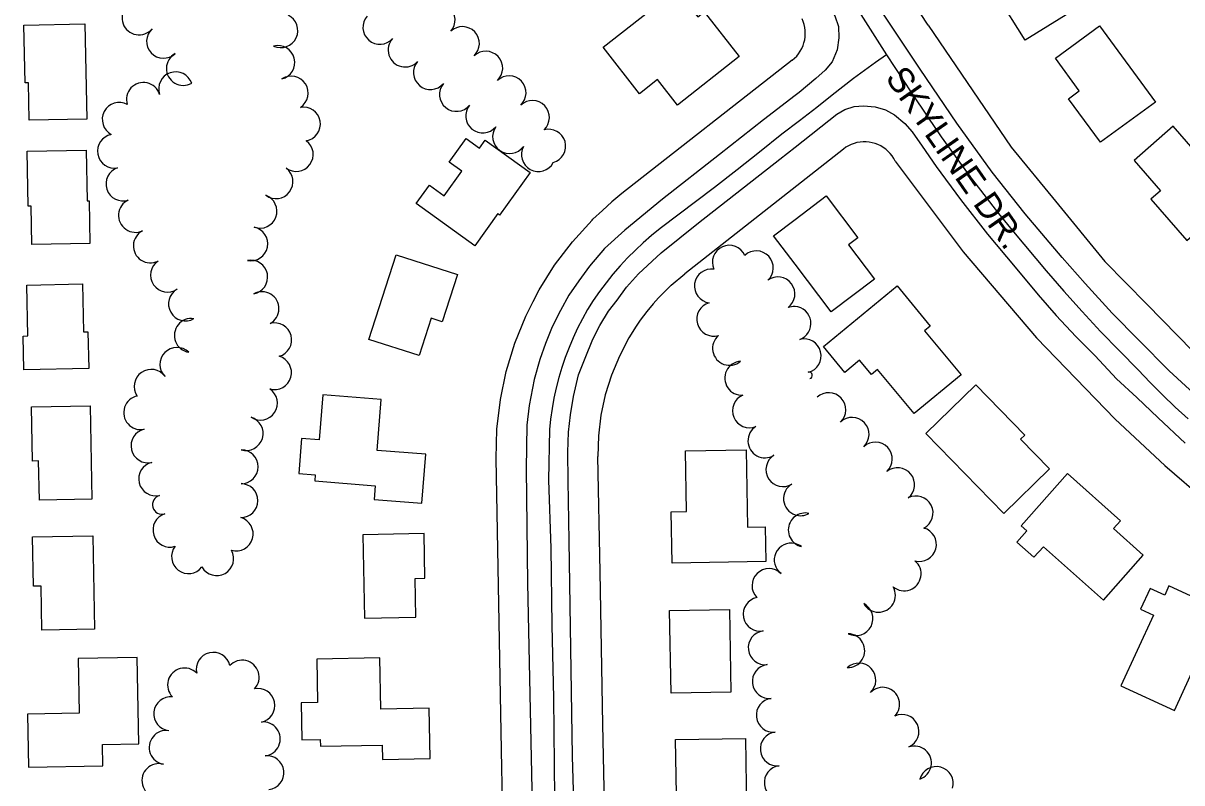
# Model space of a CAD drawing. Extents: x -25029 to 2274964, y -81170 to 687028.
# Drawn here: x -15203 to -14520, y -68554 to -68106 of the extents above; entities that cross this region are included whole.
import ezdxf

# ---------------------------------------------------------------- set-up
doc = ezdxf.new("R2010")
doc.units = 0
for name, color, linetype in [('81911BEA - RW_X_Fee_RW', 7, 'Continuous'), ('BLDG', 7, 'Continuous'), ('GE_X_CL_2000', 7, 'Continuous'), ('ROAD', 7, 'Continuous'), ('ROAD-NAME', 7, 'Continuous'), ('TREES', 7, 'Continuous')]:
    doc.layers.add(name, color=color, linetype=linetype)

msp = doc.modelspace()

# ---------------------------------------------------------------- linework, layer by layer
at = {"layer": '81911BEA - RW_X_Fee_RW'}
for p, q in [((-14750.07, -68128.09), (-14850.36, -68206.63)), ((-14719.87, -68180.49), (-14813.35, -68253.85))]:
    msp.add_line(p, q, dxfattribs=at)
for points in [[(-14669.96, -68107.47), (-14683.76, -68086.12), (-14691.78, -68073.72), (-14714.87, -68040.83), (-14728.94, -68022.44)], [(-14750.07, -68128.09), (-14748.66, -68126.96), (-14747.4, -68125.66), (-14746.26, -68124.26), (-14745.25, -68122.76), (-14744.39, -68121.17), (-14743.66, -68119.51), (-14743.09, -68117.79), (-14742.68, -68116.03), (-14742.42, -68114.24), (-14742.33, -68112.43), (-14742.4, -68110.63), (-14742.63, -68108.83), (-14743.02, -68107.07), (-14743.57, -68105.34), (-14744.22, -68103.65)], [(-14669.96, -68107.47), (-14643.56, -68146.16), (-14620.94, -68179.32), (-14594.92, -68211.03), (-14565.76, -68246.56), (-14541.12, -68271.7), (-14504.87, -68308.68), (-14482.54, -68327.76), (-14438.7, -68365.14)], [(-14689.29, -68187.54), (-14690.2, -68185.99), (-14691.19, -68184.48), (-14692.3, -68183.08), (-14693.54, -68181.77), (-14694.9, -68180.58), (-14696.35, -68179.52), (-14697.89, -68178.59), (-14699.51, -68177.81), (-14701.19, -68177.17), (-14702.92, -68176.68), (-14704.69, -68176.35), (-14706.48, -68176.18), (-14708.28, -68176.17), (-14710.07, -68176.32), (-14711.85, -68176.63), (-14713.58, -68177.1), (-14715.27, -68177.72), (-14716.9, -68178.49), (-14718.45, -68179.4), (-14719.87, -68180.49)], [(-14689.29, -68187.54), (-14649.3, -68240.93), (-14606.05, -68291.68), (-14559.66, -68339.58)], [(-14850.36, -68206.63), (-14855.21, -68210.55), (-14856.25, -68211.47), (-14861.92, -68216.57), (-14867.5, -68221.77)], [(-14924.49, -68362.71), (-14924.05, -68345.44), (-14922.01, -68327.98), (-14918.56, -68311.35), (-14913.57, -68294.8), (-14907.11, -68278.77), (-14902.77, -68270.26), (-14899.26, -68263.38), (-14890.06, -68248.75), (-14879.6, -68235), (-14867.95, -68222.23), (-14867.5, -68221.77)], [(-14832.05, -68271.67), (-14828.87, -68268.13), (-14821.39, -68260.68), (-14813.35, -68253.85)], [(-14832.05, -68271.67), (-14835.68, -68276.18), (-14839.55, -68281.3), (-14841.95, -68284.67), (-14846.24, -68291.52), (-14851.91, -68302.33), (-14856.58, -68313.62), (-14860.2, -68325.28), (-14862.74, -68337.23), (-14864.18, -68349.35), (-14864.51, -68361.56)], [(-14559.66, -68339.58), (-14530.5, -68366.76), (-14506.24, -68387.7), (-14500.32, -68392.82), (-14469.2, -68417.76)], [(-14919.7, -68620.43), (-14921.1, -68545.18), (-14922.5, -68469.92), (-14923.9, -68394.66), (-14924.49, -68362.71)], [(-14858.75, -68669.9), (-14860.15, -68594.65), (-14861.56, -68519.39), (-14863.24, -68429.41), (-14864.51, -68361.56)]]:
    msp.add_lwpolyline(points, dxfattribs=at)
at = {"layer": 'BLDG'}
msp.add_line((-14748.36, -68221.91), (-14730, -68207.98), dxfattribs=at)
for points in [[(-14608.35, -68048.93), (-14579.39, -68095.57), (-14612.74, -68116.29), (-14629.02, -68090.08), (-14622.47, -68086.01), (-14635.16, -68065.58)], [(-14805.67, -68102.49), (-14801.98, -68099.6), (-14781.28, -68126), (-14817.68, -68154.54), (-14829.49, -68139.48), (-14840.1, -68147.8), (-14861.53, -68120.46), (-14818.21, -68086.5)], [(-15166.86, -68106.7), (-15165.79, -68162.74), (-15199.82, -68163.39), (-15200.24, -68141.35), (-15202.17, -68141.39), (-15202.82, -68107.38)], [(-14536, -68152.76), (-14568.31, -68176.44), (-14587.14, -68150.75), (-14580.86, -68146.15), (-14594.93, -68126.94), (-14568.91, -68107.87)], [(-14548.58, -68187.19), (-14533.02, -68205.07), (-14538.6, -68209.92), (-14517.45, -68234.22), (-14488.7, -68209.19), (-14525.42, -68167.02)], [(-14922.63, -68219.45), (-14923.52, -68218.43), (-14937.12, -68237.39), (-14971.7, -68212.58), (-14963.84, -68201.61), (-14955.1, -68207.88), (-14944.79, -68193.5), (-14952.26, -68188.15), (-14942.24, -68174.17), (-14934.36, -68179.82), (-14931.04, -68175.19), (-14904.52, -68194.2)], [(-15166.15, -68181.07), (-15165.58, -68210.95), (-15164.43, -68210.92), (-15163.95, -68236.05), (-15198.14, -68236.7), (-15198.57, -68214.11), (-15200.32, -68214.15), (-15200.94, -68181.73)], [(-14956.29, -68282.17), (-14962.8, -68280.07), (-14969.92, -68302.09), (-14999.56, -68292.51), (-14983.46, -68242.71), (-14947.31, -68254.4)], [(-15168.23, -68259.88), (-15167.69, -68288.13), (-15165.1, -68288.08), (-15164.69, -68309.77), (-15202.91, -68310.5), (-15203.29, -68290.58), (-15200.57, -68290.53), (-15201.15, -68260.51)], [(-14668.68, -68284.77), (-14671.97, -68287.48), (-14650.54, -68313.49), (-14678.19, -68336.28), (-14699.67, -68310.21), (-14703.38, -68313.27), (-14710.33, -68304.84), (-14718.95, -68311.95), (-14731.54, -68296.67), (-14688.26, -68261.01)], [(-14612.95, -68348.95), (-14615.4, -68351.35), (-14598.35, -68368.83), (-14625.31, -68395.13), (-14671.25, -68348.03), (-14641.84, -68319.33)], [(-15028.87, -68351.74), (-15039.19, -68350.9), (-15040.87, -68371.57), (-15031.16, -68372.35), (-15031.44, -68375.84), (-14995.79, -68378.73), (-14996.45, -68386.81), (-14968.28, -68389.1), (-14965.94, -68360.22), (-14994.68, -68357.89), (-14992.25, -68327.97), (-15026.72, -68325.17)], [(-15163.81, -68331.68), (-15162.76, -68386.72), (-15193.73, -68387.31), (-15194.17, -68364.15), (-15197.74, -68364.22), (-15198.35, -68332.34)], [(-14777.13, -68357.49), (-14776.36, -68403.18), (-14765.92, -68403), (-14765.57, -68423.4), (-14820.85, -68424.34), (-14821.36, -68394.04), (-14812.41, -68393.89), (-14813.02, -68358.1)], [(-14615.02, -68402.3), (-14611.7, -68405.26), (-14617.63, -68411.93), (-14607.55, -68420.9), (-14601.98, -68414.65), (-14566.65, -68446.09), (-14543.11, -68419.64), (-14560.65, -68404.02), (-14556.51, -68399.37), (-14587.71, -68371.61)], [(-15162.21, -68408.18), (-15161.16, -68463.25), (-15192.23, -68463.84), (-15192.72, -68437.88), (-15197.28, -68437.97), (-15197.83, -68408.86)], [(-14971.79, -68456.2), (-14972.23, -68433.35), (-14966.47, -68433.24), (-14966.97, -68406.96), (-15003.06, -68407.64), (-15002.13, -68456.78)], [(-14528.01, -68437.74), (-14530.49, -68443.15), (-14539.06, -68439.21), (-14544.74, -68451.53), (-14537.16, -68455.02), (-14556.31, -68496.61), (-14524.78, -68511.12), (-14511.28, -68481.79), (-14505.23, -68484.57), (-14491.42, -68454.59)], [(-14787.09, -68451.63), (-14786.26, -68500.4), (-14821.43, -68501), (-14822.26, -68452.23)], [(-15170.83, -68480.52), (-15170.22, -68512.66), (-15200.75, -68513.24), (-15200.16, -68544.46), (-15156.33, -68543.63), (-15156.57, -68531.24), (-15135.16, -68530.83), (-15136.14, -68479.86)], [(-15030.24, -68480.85), (-15029.76, -68506.38), (-15039.52, -68506.57), (-15039.1, -68528.42), (-15028.2, -68528.22), (-15028.13, -68532.23), (-14991.68, -68531.54), (-14991.52, -68539.93), (-14963.37, -68539.4), (-14963.93, -68509.84), (-14992.44, -68510.38), (-14993.02, -68480.14)], [(-14777.62, -68527.59), (-14776.68, -68582.64), (-14809.16, -68583.19), (-14809.55, -68560.42), (-14818.28, -68560.57), (-14818.83, -68528.29)]]:
    msp.add_lwpolyline(points, close=True, dxfattribs=at)
for points in [[(-14730, -68207.98), (-14711.31, -68232.63), (-14716.78, -68236.77), (-14701.44, -68257), (-14727.02, -68276.39), (-14748.36, -68248.25)], [(-14748.36, -68248.25), (-14761.05, -68231.52), (-14748.36, -68221.91)]]:
    msp.add_lwpolyline(points, dxfattribs=at)
at = {"layer": 'GE_X_CL_2000'}
for points in [[(-14713.68, -68094.62), (-14694.44, -68124.85)], [(-14694.44, -68124.85), (-14700.99, -68129.43), (-14707.48, -68134.11), (-14713.9, -68138.88), (-14720.25, -68143.73), (-14726.52, -68148.66), (-14735.49, -68155.86), (-14745.79, -68163.82), (-14756.23, -68171.58), (-14769.31, -68182.24), (-14782.51, -68192.73), (-14795.83, -68203.08), (-14827.95, -68227.22), (-14832.93, -68231.32), (-14837.78, -68235.59), (-14842.48, -68240.01), (-14847.04, -68244.58), (-14851.44, -68249.3), (-14855.68, -68254.17), (-14859.76, -68259.17), (-14863.67, -68264.31), (-14867.41, -68269.57), (-14870.64, -68274.9), (-14873.68, -68280.35), (-14876.52, -68285.9), (-14879.15, -68291.56), (-14881.57, -68297.3), (-14883.78, -68303.13), (-14885.78, -68309.04), (-14887.57, -68315.02), (-14889.13, -68321.05), (-14890.48, -68327.14), (-14891.6, -68333.28), (-14892.49, -68339.45), (-14893.16, -68345.65), (-14893.73, -68375.38), (-14892.39, -68415.47), (-14891.74, -68461), (-14890.8, -68503.57), (-14890.18, -68562.55)], [(-14694.44, -68124.85), (-14679.82, -68147.26), (-14670.16, -68161.61), (-14662.23, -68173.2), (-14654.08, -68184.69), (-14645.73, -68196.05), (-14637.19, -68207.26), (-14628.47, -68218.33), (-14619.55, -68229.25), (-14600.34, -68252.09), (-14589.86, -68264.17), (-14579.18, -68276.08), (-14568.3, -68287.81), (-14557.23, -68299.35), (-14546.11, -68310.56), (-14539.09, -68317.88), (-14531.75, -68325.21), (-14524.24, -68332.38), (-14516.59, -68339.39)]]:
    msp.add_lwpolyline(points, dxfattribs=at)
at = {"layer": 'ROAD'}
for points in [[(-14511.06, -68326.64), (-14527.83, -68311.07), (-14545.69, -68293.01), (-14561.43, -68277.1), (-14577.43, -68259.66), (-14590.88, -68244.31), (-14612.82, -68218.56), (-14632.19, -68193.96), (-14653.06, -68165.13), (-14674.64, -68133.32), (-14704.87, -68087.79), (-14720.65, -68064.14), (-14736.26, -68042.81), (-14748.36, -68026.04)], [(-14748.36, -68066.96), (-14736.84, -68082.7), (-14728.46, -68095.11), (-14725.01, -68101.85), (-14722.7, -68108.19), (-14722.57, -68114.84), (-14723.6, -68122.05), (-14726.44, -68128.99), (-14730.68, -68133.88), (-14736.07, -68138.81), (-14745.95, -68147.04), (-14748.36, -68148.88)], [(-14748.36, -68148.88), (-14767.01, -68163.17), (-14792.86, -68183.59), (-14826.44, -68209.84), (-14848.78, -68228.18), (-14860.6, -68238.96), (-14869.59, -68249.37), (-14875.87, -68258.04), (-14881.63, -68266.44), (-14886.69, -68275.57), (-14891.47, -68285.14), (-14895.46, -68294.88), (-14898.86, -68304.42), (-14902.18, -68316.19), (-14905.07, -68331.45), (-14906.42, -68342.98), (-14906.74, -68368.71), (-14906.01, -68436.03), (-14902.4, -68613.72), (-14899.89, -68748.36)], [(-14748.36, -68179.3), (-14723.7, -68159.92), (-14719.01, -68157.14), (-14713.55, -68155.39), (-14708.04, -68154.94), (-14701.12, -68155.47), (-14695.02, -68157.35), (-14689.66, -68160.36), (-14683.56, -68165.28), (-14679.42, -68170.29), (-14673.4, -68178.75), (-14665.22, -68190.65), (-14650.86, -68210.15), (-14635.01, -68230.47), (-14618.7, -68250.08), (-14605.06, -68266.31), (-14594.5, -68278.48), (-14582.79, -68290.76), (-14571.57, -68302.16), (-14558.87, -68315.69), (-14546.84, -68326.67), (-14534.33, -68338.75), (-14518.35, -68353.58)], [(-14874.79, -68748.36), (-14876.61, -68639.05), (-14879.43, -68538.07), (-14881.5, -68411.23), (-14882.11, -68375.87), (-14882.29, -68358.88), (-14881.87, -68347.25), (-14880.69, -68336.94), (-14878.85, -68326.14), (-14876.01, -68313.41), (-14872.02, -68303.53), (-14867.57, -68292.43), (-14863.4, -68284.43), (-14858.36, -68275.95), (-14853.22, -68269.35), (-14847.62, -68261.75), (-14840.71, -68253.88), (-14827.33, -68241.48), (-14805.3, -68223.78), (-14757.29, -68186.31), (-14748.36, -68179.3)]]:
    msp.add_lwpolyline(points, dxfattribs=at)
at = {"layer": 'TREES'}
for centre, radius, start, end in [((-15135.04, -68103.18), 10, 140.1304, 320.1304), ((-14958.75, -68104.36), 10, 317.92511, 137.92511), ((-15051.42, -68110.68), 10, 244.75315, 64.75315), ((-14993.05, -68108.71), 10, 138.84295, 318.84295), ((-15120.54, -68116.9), 10, 133.0446, 313.0446), ((-14944.43, -68118.3), 10, 313.60762, 133.60762), ((-14978.18, -68122.07), 10, 137.26298, 317.26298), ((-15108.85, -68132.94), 10, 119.10296, 299.10296), ((-15053.23, -68129.41), 10, 284.24246, 104.24246), ((-14930.66, -68132.81), 10, 313.44057, 133.44057), ((-14963.24, -68135.37), 10, 139.40584, 319.40584), ((-15113.43, -68144.95), 10, 19.09535, 199.09535), ((-15045.31, -68147.48), 10, 303.09003, 123.09003), ((-14916.91, -68147.33), 10, 313.44057, 133.44057), ((-15132.43, -68151.2), 10, 17.30233, 197.30233), ((-14947.92, -68148.23), 10, 140.56274, 320.56274), ((-15146.68, -68163), 10, 61.98279, 241.98279), ((-14903.15, -68161.85), 10, 313.44057, 133.44057), ((-15038.13, -68165.71), 10, 279.9105, 99.9105), ((-14932.48, -68160.93), 10, 140.56274, 320.56274), ((-15149.51, -68181.65), 10, 100.75849, 280.75849), ((-14916.6, -68173.07), 10, 144.64146, 324.64146), ((-14893.56, -68178.73), 10, 285.76658, 105.76658), ((-15042.35, -68183.61), 10, 233.55865, 53.55865), ((-14899.64, -68183.61), 10, 151.63891, 331.63891), ((-15144.48, -68200.96), 10, 108.402, 288.402), ((-15054.3, -68199.64), 10, 233.01227, 53.01227), ((-15063.75, -68217.02), 10, 249.92503, 69.92503), ((-15137.1, -68219.51), 10, 115.01574, 295.01574), ((-15069.13, -68236.22), 10, 258.79335, 78.79335), ((-15128.35, -68237.49), 10, 116.89573, 296.89573), ((-14787.1, -68247.13), 10, 24.10429, 204.10429), ((-14771.19, -68250.39), 10, 312.74306, 132.74306), ((-15118.19, -68254.67), 10, 124.28983, 304.28983), ((-15069.21, -68255.86), 10, 280.73061, 100.73061), ((-14797.64, -68261.11), 10, 81.8947, 261.8947), ((-14758.45, -68265.76), 10, 306.55538, 126.55538), ((-15107.62, -68271.63), 10, 119.58922, 299.58922), ((-15062.52, -68274.44), 10, 298.84189, 118.84189), ((-14796.26, -68280.61), 10, 106.23917, 286.23917), ((-14748.98, -68283.16), 10, 86.47717, 110.55353), ((-14748.98, -68283.16), 10, 290.55353, 86.47717), ((-15104.2, -68290.21), 10, 81.23795, 261.23795), ((-15055.06, -68292.85), 10, 285.33703, 105.33703), ((-14786.96, -68297.81), 10, 130.55119, 310.55119), ((-14743.02, -68302.22), 10, 284.19499, 104.19499), ((-15112.68, -68307.28), 10, 45.92216, 225.92216), ((-15055.16, -68312.1), 10, 254.04661, 74.04661), ((-14779.77, -68315.39), 10, 93.92585, 273.92585), ((-15127.84, -68320.18), 10, 34.88627, 214.88627), ((-14740.08, -68313.77), 1.92, 284.65058, 104.65058), ((-15063.45, -68330.04), 10, 236.32681, 56.32681), ((-15134.03, -68335.7), 10, 101.60225, 281.60225), ((-14775.24, -68334.59), 10, 112.6526, 292.6526), ((-14728.45, -68333.92), 10, 313.2566, 133.2566), ((-15071.88, -68347.94), 10, 253.25195, 73.25195), ((-14766.12, -68352.32), 10, 121.78532, 301.78532), ((-14714.74, -68348.49), 10, 313.2566, 133.2566), ((-15129.74, -68355.23), 10, 103.19442, 283.19442), ((-15074.82, -68367.52), 10, 269.65181, 89.65181), ((-14701.04, -68363.05), 10, 313.2566, 133.2566), ((-14755.51, -68369.28), 10, 122.25968, 302.25968), ((-15125.17, -68374.7), 10, 103.19442, 283.19442), ((-14687.9, -68378.12), 10, 308.91441, 128.91441), ((-15074.95, -68387.51), 10, 269.62763, 89.62763), ((-14745.16, -68386.39), 10, 120.08604, 251.31821), ((-15121.35, -68389.89), 5.67, 105.79033, 285.79033), ((-14677.02, -68394.78), 10, 297.41125, 117.41125), ((-15116.8, -68404.88), 10, 107.47488, 287.47488), ((-15077.75, -68407.13), 10, 254.08758, 74.08758), ((-14742.38, -68404.79), 10, 126.75708, 233.24292), ((-14742.38, -68404.79), 10, 77.10364, 126.75708), ((-14745.16, -68386.39), 10, 251.31821, 300.08604), ((-14675.05, -68413.3), 10, 254.72468, 74.72468), ((-14750.62, -68422.53), 10, 76.97873, 233.09083), ((-15105.86, -68420.5), 10, 142.58498, 322.58498), ((-15089.21, -68421.66), 10, 209.42121, 29.42121), ((-14750.62, -68422.53), 10, 53.09083, 76.97873), ((-14742.38, -68404.79), 10, 233.24292, 257.10364), ((-14684.07, -68430.64), 10, 230.27112, 50.27112), ((-14763.72, -68437.57), 10, 44.78922, 224.78922), ((-14699.19, -68443.22), 10, 209.26296, 29.26296), ((-14768.97, -68454.44), 10, 100.66749, 280.66749), ((-14712.47, -68457), 10, 242.87956, 62.87956), ((-14765.93, -68474.2), 10, 96.78931, 276.78931), ((-14717.3, -68475.9), 10, 268.47467, 88.47467), ((-15091.28, -68486.89), 10, 12.81319, 192.81319), ((-15108.17, -68496.11), 10, 44.4747, 224.4747), ((-15074.23, -68491.5), 10, 316.90081, 136.90081), ((-14763.57, -68494.06), 10, 96.78931, 276.78931), ((-14710.77, -68493.24), 10, 312.7951, 132.7951), ((-15064.91, -68508.13), 10, 281.59539, 101.59539), ((-14696.74, -68507.48), 10, 316.32038, 136.32038), ((-15116.35, -68513.06), 10, 83.9675, 263.9675), ((-14761.2, -68513.92), 10, 96.78931, 276.78931), ((-14685.36, -68523.48), 10, 294.54557, 114.54557), ((-15061.78, -68527.86), 10, 276.47065, 96.47065), ((-15119.01, -68532.88), 10, 80.77609, 260.77609), ((-14758.84, -68533.78), 10, 96.78931, 276.78931), ((-14677.99, -68542.05), 10, 288.72216, 108.72216), ((-15059.56, -68547.74), 10, 276.25064, 96.25064), ((-15123.31, -68552.38), 10, 74.34343, 254.34343), ((-14756.48, -68553.64), 10, 96.78931, 276.78931), ((-14665.14, -68554.19), 10, 344.54076, 164.54076)]:
    msp.add_arc(centre, radius, start, end, dxfattribs=at)

# ---------------------------------------------------------------- texts
at = {"layer": 'ROAD-NAME'}
msp.add_text('SKYLINE DR.', height=15, rotation=304.93312, dxfattribs=at).set_placement((-14695.57, -68138.5))

doc.saveas('drawing.dxf')
